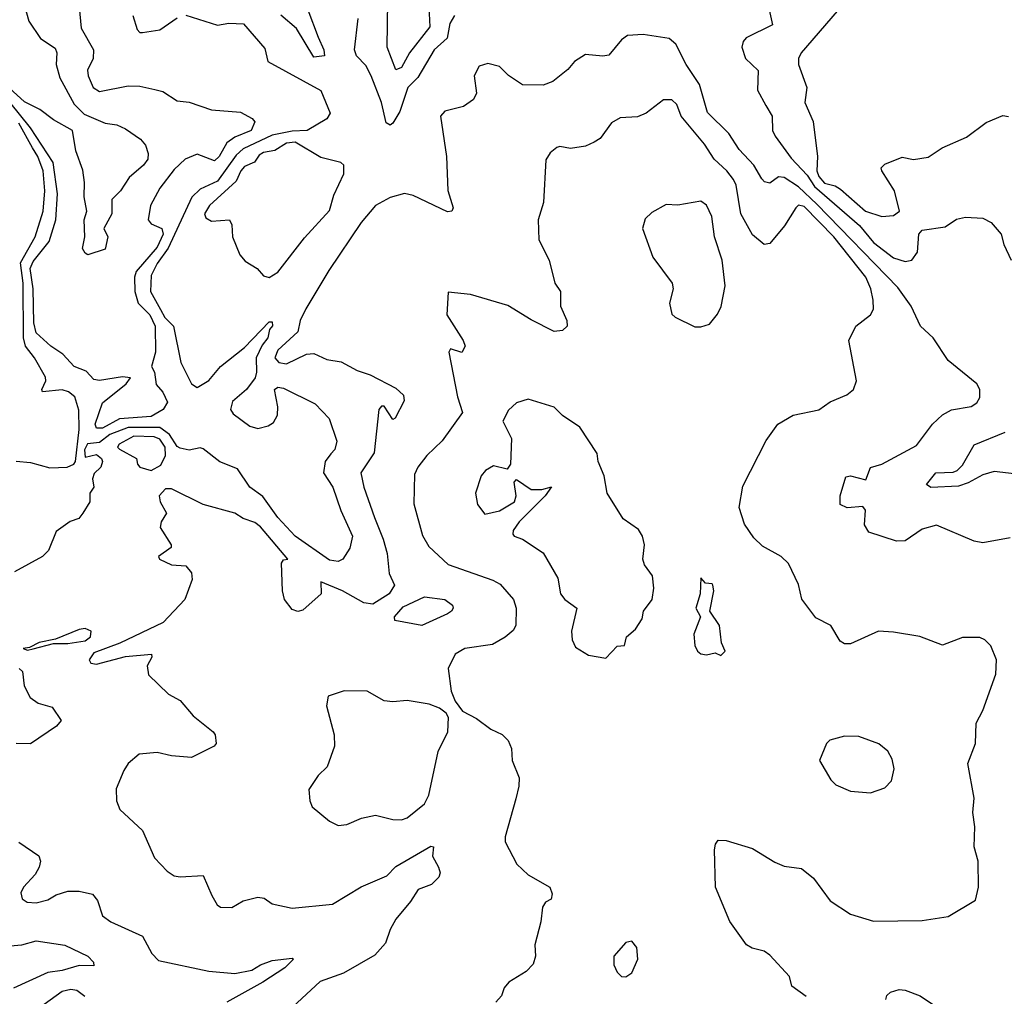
# Model space of a CAD drawing. Extents: x 1245515 to 1420776, y 606314 to 671314.
# Tile 333 of 385: x 1398918 to 1402340, y 615616 to 619010. Entities that reach past the tile are written whole.
import ezdxf

# ---------------------------------------------------------------- set-up
doc = ezdxf.new("R2010")
doc.units = 0

msp = doc.modelspace()

# ---------------------------------------------------------------- linework, layer by layer
at = {"layer": '0CON10XD'}
for points in [[(1398935.4, 619055), (1398950, 619005), (1398990.6, 618945), (1399041.3, 618911.3), (1399047.1, 618895), (1399044.7, 618855), (1399057.8, 618807.8), (1399106.8, 618716.8), (1399141.4, 618681.4), (1399215, 618650.5), (1399255, 618644.3), (1399285, 618631.4), (1399338, 618595), (1399354.5, 618574.5), (1399364.4, 618545), (1399363.1, 618525), (1399348.6, 618505), (1399297.9, 618462.1), (1399268.2, 618415), (1399237.7, 618385), (1399238, 618335), (1399210, 618285), (1399224, 618255), (1399215, 618212.5), (1399155, 618193.5), (1399145, 618198.8), (1399136, 618215), (1399144.4, 618255), (1399141.4, 618315), (1399150.8, 618345), (1399141.4, 618395), (1399142.9, 618445), (1399137, 618487), (1399112.5, 618555), (1399101.2, 618625), (1399035, 618661.9), (1398988.3, 618698.3), (1398935, 618724.7), (1398882.4, 618772.4)], [(1399124.1, 619054.1), (1399131.3, 618981.3), (1399174.7, 618905), (1399172.7, 618875), (1399153.8, 618835), (1399155.4, 618814.6), (1399173.2, 618775), (1399195, 618760.3), (1399295, 618780), (1399335, 618778.9), (1399387.7, 618767.7), (1399415, 618760.9), (1399465, 618728.5), (1399506.4, 618723.6), (1399585, 618696.7), (1399685, 618689.1), (1399726.3, 618666.3), (1399735.6, 618655), (1399722.5, 618625), (1399665, 618602.3), (1399637.6, 618582.4), (1399611.2, 618535), (1399595, 618519.2), (1399535, 618542.4), (1399492.7, 618525), (1399455, 618490), (1399405.2, 618424.8), (1399372.2, 618365), (1399364.8, 618314.8), (1399375, 618301.3), (1399412.1, 618285), (1399415.9, 618265), (1399395, 618219.3), (1399322.1, 618135), (1399316.2, 618115), (1399318.4, 618065), (1399329.6, 618025), (1399370, 617985), (1399388.6, 617945), (1399389.4, 617855), (1399375.5, 617805), (1399386.4, 617785), (1399392.1, 617742.1), (1399415, 617716), (1399431.1, 617681.1), (1399416.2, 617655), (1399375, 617631.2), (1399265, 617623.4), (1399205, 617591), (1399185, 617590.9), (1399179.5, 617605), (1399205, 617679.1), (1399287.5, 617745), (1399302.5, 617765), (1399275, 617769.4), (1399195, 617756.5), (1399175, 617759.6), (1399149.2, 617789.2), (1399106.9, 617805), (1399067.5, 617847.5), (1399025.5, 617875), (1398975, 617922.1), (1398967, 617957), (1398964.2, 618075), (1398953.9, 618145), (1398965, 618170), (1399020.7, 618239.3), (1399043.4, 618315), (1399049.5, 618405), (1399033.8, 618513.8), (1398955.3, 618635), (1398884, 618724)], [(1400339.8, 619055), (1400343.2, 618985), (1400272.4, 618895), (1400245, 618844.2), (1400225, 618836.2), (1400194.9, 618915.2), (1400197.9, 619075)], [(1401520.9, 619055), (1401535, 618992), (1401442.9, 618947.1), (1401432.5, 618935), (1401427.5, 618915), (1401440, 618875), (1401485, 618833.8), (1401482.8, 618765), (1401511.5, 618711.5), (1401532.7, 618675), (1401534.6, 618625.4), (1401544.2, 618605), (1401599.1, 618529.1), (1401655, 618470.3), (1401680.5, 618430.5), (1401837.2, 618295), (1401885, 618235.7), (1401955, 618182.7), (1401995, 618170), (1402019.2, 618175), (1402038, 618202), (1402042.9, 618265), (1402055, 618278.9), (1402135, 618290.8), (1402173.5, 618316.5), (1402205, 618324.4), (1402265, 618320), (1402294.2, 618305), (1402328.9, 618265), (1402338.8, 618228.8), (1402364.4, 618175)], [(1399310.8, 619025), (1399325.8, 618975.8), (1399335, 618966.2), (1399345, 618966.2), (1399405.4, 618974.6), (1399465, 619016.9)], [(1399495.6, 619025.6), (1399605, 618991.4), (1399645, 618998.5), (1399695.8, 618995.8), (1399770, 618910), (1399780, 618865), (1399964.5, 618764.5), (1399996.5, 618685), (1399985, 618665.6), (1399917.1, 618625), (1399865, 618622.6), (1399795, 618609), (1399695, 618561.4), (1399670.2, 618539.8), (1399605, 618448.8), (1399545, 618421.1), (1399516.2, 618393.8), (1399433.8, 618216.2), (1399395, 618162.8), (1399375, 618121.3), (1399372.5, 618065), (1399406.8, 618003.2), (1399421.8, 617975), (1399452.1, 617945), (1399478.4, 617818.4), (1399514.7, 617744.7), (1399535, 617731.4), (1399575, 617756.2), (1399615.4, 617805), (1399699.6, 617870.4), (1399785, 617960), (1399795, 617960), (1399796.4, 617946.4), (1399786.2, 617933.8), (1399780, 617905), (1399760.4, 617879.6), (1399739.6, 617835), (1399741.4, 617785), (1399736, 617765), (1399706.2, 617725), (1399657, 617683), (1399650, 617655), (1399660.1, 617640.1), (1399717.8, 617597.8), (1399745, 617589.7), (1399781.7, 617598.3), (1399799.8, 617610.2), (1399813.7, 617636.3), (1399814.5, 617665), (1399802.9, 617725), (1399815, 617732.9), (1399835, 617730), (1399944.2, 617675), (1399993.6, 617623.6), (1400020.3, 617545), (1400013.7, 617516.4), (1399999.2, 617500.9)], [(1399919.6, 619045), (1399955, 618949.4), (1399975.4, 618905), (1399976.7, 618885), (1399940.5, 618880.5), (1399879.4, 618979.4), (1399825, 619025.5)], [(1400428.9, 619025), (1400413.3, 618996.7), (1400403.8, 618946.2), (1400358.4, 618905), (1400301.2, 618808.8), (1400267.2, 618775), (1400239, 618691), (1400215, 618650.9), (1400205, 618643.6), (1400191.7, 618651.7), (1400175, 618722.5), (1400138.9, 618815), (1400120.7, 618850.7), (1400088.6, 618885), (1400081.8, 618905), (1400094.6, 619015)], [(1401759.7, 619040.3), (1401634.4, 618895), (1401624.4, 618875), (1401624.4, 618855), (1401654.3, 618775), (1401647, 618723), (1401676.3, 618656.3), (1401690.7, 618535), (1401688.9, 618485), (1401694.9, 618465), (1401715, 618442.6), (1401752.8, 618432.8), (1401771, 618421), (1401857.8, 618345), (1401915, 618326.5), (1401955, 618330), (1401975.3, 618344.7), (1401958.3, 618415), (1401914.2, 618485), (1401912, 618495), (1401925, 618508.6), (1401985, 618532), (1402025, 618524), (1402075, 618532.7), (1402124, 618565), (1402208.5, 618601.5), (1402277.6, 618652.4), (1402335, 618677.5), (1402355, 618674.2)], [(1402361.1, 617208.9), (1402265, 617192), (1402235, 617198.2), (1402105, 617253.8), (1402055, 617240), (1401995, 617198.9), (1401965, 617197.3), (1401868.9, 617228.9), (1401854.4, 617255), (1401857.5, 617305), (1401848.8, 617318.8), (1401793.8, 617313.8), (1401769.2, 617325), (1401769.4, 617355), (1401789.1, 617420.9), (1401805, 617424.5), (1401859.4, 617410.6), (1401875, 617453.8), (1401915, 617465.7), (1402035, 617530.6), (1402090.9, 617605), (1402125, 617636.4), (1402156.1, 617653.9), (1402225, 617665.5), (1402245, 617678.1), (1402255, 617697.5), (1402254.6, 617725), (1402245, 617744.4), (1402145.4, 617825.4), (1402092.9, 617905), (1402049.4, 617945), (1402016.7, 618015), (1401969.5, 618079.5), (1401689, 618369), (1401625, 618429.8), (1401575, 618461.9), (1401555.4, 618464.6), (1401525, 618442.2), (1401506.6, 618446.6), (1401496.9, 618456.9), (1401470, 618505), (1401418.6, 618558.6), (1401382.1, 618615), (1401308.3, 618688.3), (1401280.8, 618785), (1401234.4, 618854.4), (1401198.3, 618925), (1401175.4, 618945.4), (1401085, 618959.1), (1401030, 618955), (1401009.4, 618940.6), (1400965, 618887.1), (1400945, 618883.1), (1400885, 618888.8), (1400846.2, 618865), (1400823.2, 618836.8), (1400770.8, 618795), (1400736.9, 618783.1), (1400665, 618784.3), (1400616.3, 618816.3), (1400585, 618848), (1400545, 618858), (1400515, 618849.2), (1400497.5, 618815), (1400506, 618755), (1400495, 618733.3), (1400460.9, 618709.1), (1400395, 618692.9), (1400380, 618675), (1400401.1, 618535), (1400406.2, 618416.2), (1400424, 618356), (1400420, 618345), (1400405, 618342.9), (1400285, 618399.4), (1400255, 618406.4), (1400205, 618392.1), (1400155, 618364.6), (1400104.3, 618305.7), (1399991.8, 618138.2), (1399911.9, 618005), (1399892.3, 617965), (1399884.2, 617925), (1399815, 617862.2), (1399804.5, 617835), (1399818.8, 617818.8), (1399845, 617813.8), (1399915, 617848.3), (1399940, 617850), (1399985, 617829.6), (1400035, 617820.8), (1400090.8, 617790.8), (1400135.4, 617775.4), (1400225, 617729.3), (1400251.6, 617705), (1400254.1, 617685), (1400222.5, 617625), (1400215, 617621.2), (1400185, 617666.7), (1400175, 617667.5), (1400166.2, 617655), (1400149.6, 617505), (1400103.3, 617435), (1400114.2, 617385), (1400150.5, 617279.5), (1400181.4, 617205), (1400195.3, 617155), (1400202.5, 617085), (1400220, 617045), (1400201.6, 617015), (1400145, 616979.4), (1400113.4, 616983.4), (1400039.5, 617025), (1399964, 617056), (1399966, 617015), (1399902.2, 616957.8), (1399885, 616953.3), (1399865, 616960.6), (1399838.5, 616995), (1399831.2, 617025), (1399828.3, 617121.7), (1399835, 617132.5), (1399850, 617135), (1399755, 617247.5), (1399735, 617263.1), (1399695, 617277.1), (1399665, 617295.4), (1399555.7, 617325.7), (1399445, 617380), (1399425, 617380), (1399402, 617355), (1399405.8, 617335), (1399427.5, 617295), (1399408.9, 617265), (1399405.6, 617245), (1399444.3, 617185), (1399444.2, 617175.8), (1399400, 617145), (1399404, 617135), (1399445, 617115.3), (1399495, 617112.5), (1399515, 617087.5), (1399517.5, 617065), (1399492, 616995), (1399416.5, 616915), (1399266.3, 616843.7), (1399175, 616809.7), (1399158.8, 616785), (1399165, 616774.2), (1399185, 616770.4), (1399285, 616797.5), (1399375.4, 616805.4), (1399377.5, 616795), (1399360.8, 616765), (1399365, 616733.3), (1399435, 616665.7), (1399475, 616644.3), (1399520.8, 616590.8), (1399590, 616535), (1399597.5, 616525), (1399601.2, 616495), (1399593.8, 616485), (1399515, 616445.4), (1399445, 616451.2), (1399395, 616463.5), (1399332.8, 616457.2), (1399294.5, 616425.5), (1399279.7, 616400.3), (1399252.7, 616337.3), (1399254.2, 616295), (1399265.6, 616265.6), (1399345, 616192.5), (1399386.7, 616096.7), (1399430.3, 616050.3), (1399454.5, 616034.5), (1399475, 616031.4), (1399555, 616036.2), (1399585.8, 615965.8), (1399604.2, 615934.2), (1399616.1, 615926.1), (1399655, 615924), (1399695, 615947.5), (1399745, 615960), (1399767.1, 615957.1), (1399795, 615937.5), (1399865, 615921.9), (1400005, 615935.6), (1400105, 615996.2), (1400194.3, 616035), (1400225, 616067.3), (1400347.3, 616137.3), (1400356.2, 616135), (1400352.9, 616102.9), (1400373.8, 616065), (1400378.8, 616045), (1400375, 616030), (1400348.8, 616005), (1400302.9, 615987.1), (1400276.4, 615945), (1400225, 615884), (1400205, 615848), (1400189.4, 615800.6), (1400151.6, 615758.4), (1400043.4, 615696.6), (1399962.2, 615667.8), (1399835, 615548.9)], [(1401651.2, 615615), (1401601.4, 615651.4), (1401594, 615685), (1401525, 615759.2), (1401505, 615772.9), (1401463.4, 615783.4), (1401444.2, 615795), (1401386.3, 615876.3), (1401336.7, 615995), (1401333.1, 616125), (1401336, 616145), (1401345, 616158), (1401373, 616157), (1401465, 616129.1), (1401542.3, 616082.3), (1401575, 616068.6), (1401635, 616060), (1401676.8, 616026.8), (1401735, 615947.5), (1401805, 615901.2), (1401885, 615876.7), (1402055, 615878.8), (1402145, 615893.8), (1402239.5, 615950.5), (1402250.8, 615995), (1402249.2, 616085), (1402235.8, 616135.8), (1402238.1, 616205), (1402231.1, 616255), (1402235.6, 616305), (1402213.5, 616425), (1402240.6, 616495), (1402241.9, 616565), (1402265, 616608.8), (1402311.2, 616735), (1402313.3, 616785), (1402293.6, 616833.6), (1402272.5, 616855), (1402255, 616863.3), (1402195, 616862.5), (1402125, 616836.7), (1402047, 616867), (1401955, 616881.4), (1401902.5, 616885), (1401805, 616840.6), (1401785, 616841.4), (1401769.7, 616849.7), (1401736.7, 616905), (1401685, 616931.2), (1401635.9, 616995.9), (1401625, 617047.5), (1401590.3, 617120.3), (1401565, 617144), (1401499.9, 617179.9), (1401469, 617209), (1401437.3, 617257.3), (1401419.1, 617315), (1401430.8, 617389.2), (1401512.7, 617547.3), (1401552.5, 617605), (1401605.8, 617635.8), (1401695, 617654.3), (1401735, 617682.2), (1401793.2, 617706.8), (1401816.2, 617725), (1401826.2, 617755), (1401800, 617895), (1401824, 617945), (1401875.4, 617984.6), (1401885.3, 618004.7), (1401883.9, 618035), (1401875.9, 618075), (1401858.8, 618115), (1401747.7, 618255), (1401645, 618361), (1401625, 618366), (1401615, 618355.8), (1401576.2, 618293.8), (1401525, 618232), (1401505, 618229.1), (1401465, 618262.1), (1401424.3, 618335), (1401408.3, 618435), (1401399.2, 618455), (1401375.4, 618485.4), (1401331.2, 618525), (1401298, 618578), (1401216.9, 618675), (1401202.2, 618715), (1401185, 618731.4), (1401155, 618731.4), (1401095.8, 618685), (1401065, 618672.2), (1401005, 618669.2), (1400975, 618652), (1400935, 618597.5), (1400915, 618584.4), (1400885, 618570.8), (1400832.5, 618562.5), (1400795, 618570), (1400785, 618566.2), (1400762.1, 618547.9), (1400747, 618523), (1400738.6, 618375), (1400720, 618315), (1400722, 618245), (1400758.6, 618175), (1400777.5, 618095), (1400797.5, 618065), (1400797.1, 618015), (1400819.2, 617965), (1400821.2, 617945), (1400805, 617930), (1400775, 617927.1), (1400695, 617967.5), (1400615, 618017.1), (1400485, 618055.7), (1400407, 618063), (1400402.2, 617985), (1400459.2, 617895), (1400465.6, 617875.6), (1400455, 617853.8), (1400415, 617866.7), (1400409.2, 617855), (1400439, 617699), (1400457.2, 617645), (1400386.7, 617546.7), (1400333.3, 617495), (1400301.1, 617455), (1400290.3, 617429.7), (1400287.6, 617327.6), (1400317.6, 617217.6), (1400339.5, 617179.5), (1400406.7, 617116.7), (1400562.6, 617062.6), (1400588.3, 617048.3), (1400634.6, 616995), (1400643.8, 616965), (1400642.8, 616905), (1400632.6, 616887.4), (1400605, 616864), (1400561, 616839), (1400465, 616824.7), (1400431.2, 616805), (1400406.9, 616755), (1400417, 616677), (1400431.7, 616641.7), (1400457, 616607), (1400505, 616581.2), (1400555, 616544), (1400595, 616525.8), (1400615.7, 616505), (1400627.6, 616477.6), (1400630, 616435), (1400653.3, 616375), (1400653.2, 616346.8), (1400641.7, 616301.7), (1400605, 616170), (1400605, 616152.5), (1400645.7, 616075), (1400685, 616038.6), (1400760, 615995), (1400768.3, 615971.7), (1400765, 615953.3), (1400745, 615943.3), (1400734.4, 615925.6), (1400728.9, 615875), (1400708.5, 615795), (1400710.3, 615755), (1400702, 615728), (1400678.2, 615701.8), (1400617.5, 615665), (1400601.2, 615645), (1400592.5, 615617.5), (1400572.5, 615595)], [(1398905, 617475.6), (1398955, 617470.8), (1399022.8, 617452.8), (1399082.5, 617455), (1399105.8, 617465), (1399111.4, 617475), (1399124.1, 617585.9), (1399123.1, 617653.1), (1399109.4, 617699.4), (1399087.4, 617717.4), (1399065, 617724.3), (1398996.5, 617716.5), (1398994.2, 617725), (1399008.1, 617755), (1399007.9, 617767.9), (1398969.6, 617835), (1398937.8, 617875), (1398930.6, 617905), (1398930.1, 618095), (1398920.3, 618165), (1398971.9, 618255), (1398998.8, 618345), (1399005.6, 618415), (1398998.8, 618485), (1398980.3, 618535), (1398961.8, 618565), (1398915, 618650.9)], [(1399785, 618113.8), (1399815, 618133.1), (1399907.5, 618252.5), (1399995, 618346.6), (1400009.9, 618400.1), (1400043.9, 618475), (1400044.1, 618504.1), (1400034.3, 618514.3), (1399965, 618531.1), (1399875, 618584.2), (1399845, 618581.6), (1399805, 618555.4), (1399765, 618548.9), (1399750.6, 618539.4), (1399734.3, 618515), (1399699.7, 618500.3), (1399686.2, 618485), (1399670.6, 618449.4), (1399577.6, 618365), (1399559.6, 618335), (1399565, 618321.9), (1399585, 618310.5), (1399647.5, 618315), (1399655, 618297.5), (1399657.4, 618255), (1399683.2, 618193.2), (1399701.1, 618171.1), (1399742.9, 618145), (1399765, 618120.5), (1399785, 618113.8)], [(1401285, 617943.3), (1401315, 617952.5), (1401343.6, 617986.4), (1401356.4, 618013.6), (1401370, 618085), (1401359.2, 618175), (1401333.1, 618255), (1401323.3, 618326.7), (1401305, 618366), (1401285, 618380), (1401205, 618366.2), (1401165, 618368), (1401115, 618340), (1401092.3, 618317.7), (1401082.5, 618285), (1401118.8, 618185), (1401185.8, 618095), (1401188.6, 618075), (1401176.9, 618025), (1401185, 617986.7), (1401195.8, 617975.8), (1401265, 617943.3), (1401285, 617943.3)], [(1400955, 616791.2), (1400995, 616832.5), (1401020, 616835), (1401026.7, 616865), (1401058.1, 616891.9), (1401081.7, 616928.3), (1401086.2, 616955), (1401116.2, 616995), (1401122, 617035), (1401117.7, 617077.7), (1401090, 617115), (1401083.3, 617135), (1401090, 617185), (1401082, 617215), (1401068.3, 617238.3), (1401015.9, 617275.9), (1400960, 617365), (1400949.4, 617425), (1400928, 617475), (1400925, 617502.5), (1400865, 617594.3), (1400804.5, 617634.5), (1400775, 617663.8), (1400685, 617691.2), (1400645, 617678.8), (1400616.5, 617653.5), (1400596.7, 617615), (1400626.9, 617555), (1400623.3, 617465), (1400611.7, 617448.3), (1400565, 617460), (1400536.3, 617443.7), (1400522.2, 617425), (1400502.2, 617365), (1400509.2, 617325), (1400535, 617291.5), (1400585, 617303.2), (1400637.8, 617335), (1400643.9, 617355), (1400636.7, 617403.3), (1400645, 617412.5), (1400695, 617377.5), (1400732.4, 617377.6), (1400766.2, 617386.2), (1400744.3, 617355), (1400654.1, 617265), (1400633.1, 617235), (1400632.4, 617222.4), (1400636.2, 617215), (1400665, 617204.4), (1400737.4, 617157.4), (1400788.7, 617068.7), (1400797.5, 617015), (1400812.5, 616995), (1400854.2, 616965), (1400835.8, 616885), (1400838, 616855), (1400849.7, 616829.7), (1400895, 616802), (1400955, 616791.2)], [(1399999.2, 617500.9), (1399980, 617475), (1399973.6, 617435), (1400006.7, 617385), (1400034.2, 617304.2), (1400074.5, 617215), (1400065, 617173.8), (1400041.2, 617135), (1400025, 617127.1), (1399995, 617132.2), (1399875, 617215.5), (1399815, 617280), (1399763.2, 617353.2), (1399717.5, 617385), (1399675, 617448.8), (1399613.1, 617473.1), (1399555, 617518.6), (1399545, 617522), (1399506.3, 617513.7), (1399475, 617520.5), (1399465, 617527.2), (1399439, 617569), (1399405, 617592.9), (1399295, 617593), (1399231.3, 617568.7), (1399195, 617541.2), (1399153.6, 617536.4), (1399142.6, 617515), (1399145, 617489.2), (1399185, 617498.5), (1399202.3, 617485), (1399205.5, 617475), (1399199.7, 617455), (1399177.1, 617432.9), (1399171.2, 617415), (1399175.6, 617385), (1399162, 617365), (1399161.2, 617335), (1399137.5, 617295), (1399123, 617277), (1399093.6, 617266.4), (1399045, 617231.2), (1399018, 617165), (1398997.1, 617145), (1398899.3, 617090.7)], [(1399375, 617443.8), (1399408.2, 617461.8), (1399424.6, 617495), (1399422.9, 617525), (1399405, 617552.3), (1399385, 617560), (1399315, 617562.4), (1399263.1, 617535), (1399258, 617525), (1399265, 617518), (1399324, 617485), (1399326.9, 617465), (1399335.7, 617455), (1399375, 617443.8)], [(1402443.5, 617423.5), (1402305, 617440), (1402265, 617428.8), (1402215, 617400.9), (1402180.6, 617389.4), (1402085, 617384.8), (1402069.2, 617395), (1402102.5, 617435), (1402162, 617438), (1402176.3, 617443.7), (1402195, 617461.9), (1402235, 617532.5), (1402343.2, 617576.8)], [(1401355, 616800), (1401370, 616815), (1401356.7, 616845), (1401350, 616905), (1401316.7, 616955), (1401330, 617025), (1401326.7, 617045), (1401325, 617050), (1401301.7, 617051.7), (1401285, 617070), (1401282.5, 617015), (1401268, 616965), (1401283.8, 616935), (1401261.2, 616875), (1401264.2, 616835), (1401273.8, 616815), (1401285, 616806.7), (1401305, 616803.3), (1401335, 616810), (1401355, 616800)], [(1400315, 616904.7), (1400221.5, 616921.5), (1400221.1, 616935), (1400250.2, 616969.8), (1400325, 617004.8), (1400395, 616994.6), (1400421.9, 616975), (1400424.3, 616965), (1400418.6, 616955), (1400404.4, 616945), (1400315, 616904.7)], [(1398945, 616818.8), (1398965, 616823.4), (1399035, 616842.1), (1399085, 616841.6), (1399145, 616851.3), (1399163.9, 616865), (1399166.1, 616885), (1399145, 616894), (1399125, 616890.3), (1399042.5, 616857.5), (1398985, 616845.2), (1398951.4, 616828.6), (1398930, 616825), (1398945, 616818.8)], [(1398915.6, 616755), (1398927.3, 616745), (1398933.5, 616695), (1398954.2, 616654.2), (1398982, 616635), (1399030.5, 616620.5), (1399062, 616575), (1399046, 616555), (1398955, 616492.9), (1398905, 616494.2)], [(1400025, 616210), (1400055, 616212.9), (1400105.4, 616234.6), (1400155, 616245.6), (1400215, 616230.4), (1400245, 616229.1), (1400265, 616236.5), (1400325.2, 616284.8), (1400339.3, 616315), (1400372.8, 616467.3), (1400406, 616535), (1400408.8, 616585), (1400400, 616600), (1400377.5, 616617.5), (1400340.9, 616630.9), (1400265, 616644.5), (1400215, 616639.5), (1400185, 616643.3), (1400125, 616676.7), (1400045, 616677.1), (1399990.5, 616659.5), (1399984, 616626), (1400011.1, 616525), (1400012.5, 616485), (1399986.2, 616413.8), (1399955, 616383.8), (1399922.5, 616335), (1399926.2, 616295), (1399934.3, 616274.3), (1399995, 616224.2), (1400025, 616210)], [(1401875, 616323.3), (1401925, 616340), (1401948, 616365), (1401957, 616407), (1401950.5, 616440.5), (1401935, 616467.5), (1401903.6, 616493.6), (1401835, 616518.8), (1401785, 616520), (1401733.9, 616506.1), (1401722.5, 616495), (1401697.5, 616435), (1401737.7, 616367.7), (1401755, 616351.2), (1401805, 616328.8), (1401875, 616323.3)], [(1398915, 616152), (1398984.5, 616104.5), (1398990, 616085), (1398985.5, 616064.5), (1398971.1, 616038.9), (1398930.8, 615995), (1398922, 615975), (1398926.2, 615955), (1398943.2, 615943.2), (1398975, 615940.5), (1399015, 615950.9), (1399045, 615968.9), (1399085, 615981.3), (1399125, 615980.8), (1399170.6, 615970.6), (1399188.6, 615948.6), (1399205.5, 615895.5), (1399234.6, 615874.6), (1399344.6, 615824.6), (1399377.3, 615765), (1399400.6, 615740.6), (1399575, 615703.8), (1399665.5, 615695.5), (1399725, 615706.8), (1399754.5, 615725.5), (1399795, 615740.2), (1399865, 615748.8), (1399870, 615745), (1399839.2, 615715), (1399763.1, 615665), (1399637.5, 615595)], [(1398885, 615791.6), (1398925, 615795.2), (1398975, 615809.1), (1399075, 615794.1), (1399154.5, 615755), (1399173.8, 615735), (1399175, 615722), (1399125, 615723), (1399065.3, 615705.3), (1399015, 615698.3), (1398895.8, 615644.2)], [(1401025, 615683.3), (1401045, 615697.5), (1401066.4, 615745), (1401063.3, 615785), (1401045, 615807.5), (1401025, 615802.5), (1400982.5, 615755), (1400982.5, 615725), (1400995, 615700), (1401010, 615685), (1401025, 615683.3)], [(1399144.4, 615615), (1399116.3, 615636.4), (1399095, 615639.3), (1399065, 615632.3), (1399002.9, 615587.1)], [(1401928.5, 615605), (1401931.4, 615618.6), (1401945, 615630.6), (1401975, 615639.1), (1401995, 615636.9), (1402047.4, 615617.4), (1402105, 615578.8)]]:
    msp.add_lwpolyline(points, dxfattribs=at)

doc.saveas('drawing.dxf')
